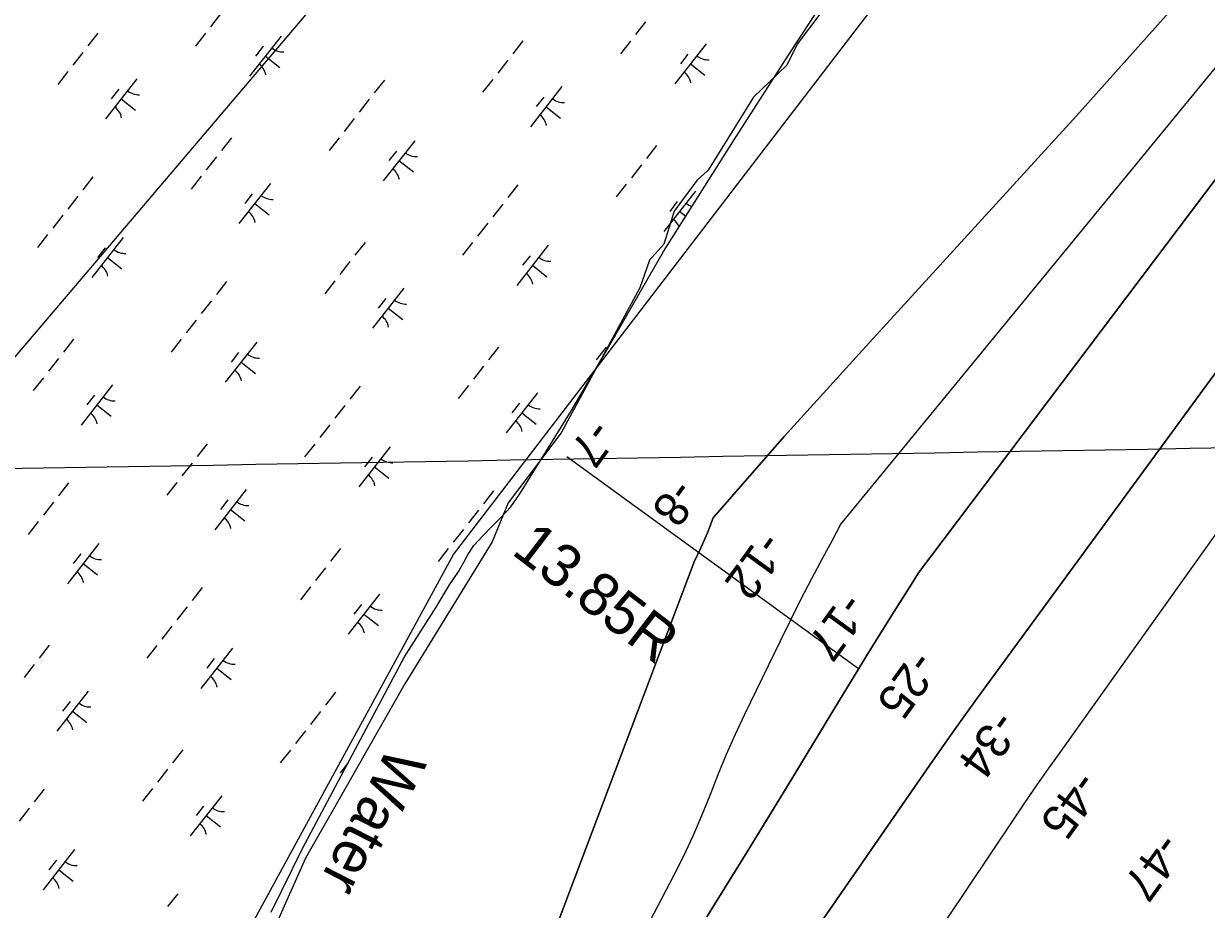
# Model space of a CAD drawing. Extents: x 3896831 to 3918110, y 171006 to 193349.
# Drawn here: x 3906644 to 3907803, y 180691 to 181560 of the extents above; entities that cross this region are included whole.
import ezdxf

# ---------------------------------------------------------------- set-up
doc = ezdxf.new("R2010")
doc.units = 0
for name, color, linetype in [('V-GRID-MAJR', 7, 'Continuous'), ('V-LEVE-TOET', 7, 'Continuous'), ('V-RIVR-EDGE', 7, 'Continuous'), ('V-RIVR-IDEN', 7, 'Continuous'), ('V-RIVR-RANG', 7, 'Continuous'), ('V-RRAP-FSHR', 7, 'Continuous'), ('V-STRM-FMON', 7, 'Continuous'), ('V-TOPO-DPTH', 7, 'Continuous'), ('V-TOPO-MINR', 7, 'Continuous'), ('V-UTIL-LINE', 7, 'Continuous'), ('V-WETL-SWMP', 7, 'Continuous')]:
    doc.layers.add(name, color=color, linetype=linetype)

msp = doc.modelspace()

# ---------------------------------------------------------------- linework, layer by layer
at = {"layer": 'V-GRID-MAJR'}
msp.add_spline([(3901910.1, 181043.2), (3904332, 181084.3), (3909660.5, 181175.4), (3914023.1, 181250.6)], degree=3, dxfattribs=at)
at = {"layer": 'V-LEVE-TOET'}
msp.add_line((3907176.3, 181135.1), (3907462.2, 180927.5), dxfattribs=at)
at = {"layer": 'V-RIVR-EDGE'}
msp.add_lwpolyline([(3907425.5, 181570.1), (3907402.3, 181539.5), (3907392, 181519), (3907359.5, 181487.4), (3907314.9, 181415.9), (3907303.8, 181405.7), (3907281.5, 181375.9), (3907271.3, 181343.4), (3907257.3, 181327.6), (3907248, 181300.7), (3907170.9, 181158.5), (3907118.9, 181089.7), (3907103.1, 181051.6), (3907017.6, 180912.2), (3906945.1, 180784.9), (3906920, 180741.3), (3906873.5, 180636.3), (3906828, 180543.3), (3906751.8, 180444.9), (3906659.8, 180351), (3906605, 180278.5), (3906468.4, 180113.1), (3906381.1, 180003.5), (3906283.5, 179861.3)], dxfattribs=at)
at = {"layer": 'V-RRAP-FSHR'}
msp.add_lwpolyline([(3903099, 175512.1), (3904431.1, 177312.9), (3905197.8, 178658.5), (3906088.4, 179617.4), (3906806.7, 180565.1), (3907065.2, 181039), (3907795.1, 181990.7)], dxfattribs=at)
at = {"layer": 'V-TOPO-DPTH'}
for points in [[(3906471.6, 179592.9), (3906983, 180278.4), (3906987, 180284), (3906991, 180289.6), (3906994.9, 180295.2), (3906998.7, 180300.9), (3907032.7, 180351.5), (3907042.4, 180366.7), (3907051.6, 180382.2), (3907060, 180398), (3907068, 180414.2), (3907301.1, 181032.1), (3907308, 181046.2), (3907314.3, 181060.5), (3907319.8, 181075.1), (3907389.3, 181155), (3907466.2, 181239.5), (3907676, 181469.1), (3908331.3, 182203.1)], [(3908378.2, 182157.1), (3907521, 181021.1), (3907514.2, 181010.2), (3907497.3, 180983.2), (3907483.7, 180961.5), (3907470.3, 180939.8), (3907457, 180918.1), (3907443.7, 180896.3), (3907392.4, 180811.6), (3907353.2, 180747.6), (3907313.7, 180683.8)], [(3907313.7, 180683.8), (3907353.2, 180747.6), (3907392.4, 180811.6), (3907443.7, 180896.3), (3907457, 180918.1), (3907470.3, 180939.8), (3907483.7, 180961.5), (3907497.3, 180983.2), (3907514.2, 181010.2), (3907521, 181021.1), (3908378.2, 182157.1)], [(3908036.1, 181522.9), (3907578.1, 180897.3), (3907567.1, 180882.3), (3907556.3, 180867.1), (3907545.5, 180851.9), (3907534.8, 180836.6), (3907348.1, 180566.9), (3907305.7, 180504.9), (3907264, 180442.5), (3907223, 180379.6), (3907182.6, 180316.3), (3907121.3, 180218.8), (3907112, 180204), (3907102.6, 180189.3), (3907093.3, 180174.5), (3907083.9, 180159.8), (3907041.5, 180093.7), (3907010.6, 180046.1), (3906979.3, 179998.7), (3906947.6, 179951.7), (3906915.5, 179904.9), (3906713.9, 179614.7)], [(3906713.9, 179614.7), (3906915.5, 179904.9), (3906947.6, 179951.7), (3906979.3, 179998.7), (3907010.6, 180046.1), (3907041.5, 180093.7), (3907083.9, 180159.8), (3907093.3, 180174.5), (3907102.6, 180189.3), (3907112, 180204), (3907121.3, 180218.8), (3907182.6, 180316.3), (3907223, 180379.6), (3907264, 180442.5), (3907305.7, 180504.9), (3907348.1, 180566.9), (3907534.8, 180836.6), (3907545.5, 180851.9), (3907556.3, 180867.1), (3907567.1, 180882.3), (3907578.1, 180897.3), (3908036.1, 181522.9)], [(3907954.8, 181258.8), (3907657.9, 180842.6), (3907646.4, 180826.4), (3907635, 180810.1), (3907623.8, 180793.7), (3907612.7, 180777.2), (3907527.7, 180650.3), (3907474.2, 180570.3), (3907420.9, 180490.1), (3907367.7, 180409.8), (3907314.7, 180329.5), (3907210.3, 180170.6), (3907196.9, 180150.5), (3907183.5, 180130.5), (3907169.9, 180110.7), (3907156.1, 180090.9), (3907013.2, 179887.4)], [(3907954.8, 181258.8), (3907657.9, 180842.6), (3907646.4, 180826.4), (3907635, 180810.1), (3907623.8, 180793.7), (3907612.7, 180777.2), (3907527.7, 180650.3), (3907474.2, 180570.3), (3907420.9, 180490.1), (3907367.7, 180409.8), (3907314.7, 180329.5), (3907210.3, 180170.6), (3907196.9, 180150.5), (3907183.5, 180130.5), (3907169.9, 180110.7), (3907156.1, 180090.9), (3907013.2, 179887.4)]]:
    msp.add_lwpolyline(points, dxfattribs=at)
at = {"layer": 'V-TOPO-MINR'}
for points in [[(3908331.3, 182203.1), (3907676, 181469.1), (3907466.2, 181239.5), (3907389.3, 181155), (3907319.8, 181075.1), (3907314.3, 181060.5), (3907308, 181046.2), (3907301.1, 181032.1), (3907068, 180414.2), (3907060, 180398), (3907051.6, 180382.2), (3907042.4, 180366.7), (3907032.7, 180351.5), (3906998.7, 180300.9), (3906994.9, 180295.2), (3906991, 180289.6), (3906987, 180284), (3906983, 180278.4), (3906471.6, 179592.9)], [(3908359.4, 182183.7), (3907444.9, 181069.3)], [(3908378.2, 182157.1), (3907521, 181021.1), (3907514.2, 181010.2), (3907497.3, 180983.2), (3907483.7, 180961.5), (3907470.3, 180939.8), (3907457, 180918.1), (3907443.7, 180896.3), (3907392.4, 180811.6), (3907353.2, 180747.6), (3907313.7, 180683.8)], [(3908036.1, 181522.9), (3907578.1, 180897.3), (3907567.1, 180882.3), (3907556.3, 180867.1), (3907545.5, 180851.9), (3907534.8, 180836.6), (3907348.1, 180566.9), (3907305.7, 180504.9), (3907264, 180442.5), (3907223, 180379.6), (3907182.6, 180316.3), (3907121.3, 180218.8), (3907112, 180204), (3907102.6, 180189.3), (3907093.3, 180174.5), (3907083.9, 180159.8), (3907041.5, 180093.7), (3907010.6, 180046.1), (3906979.3, 179998.7), (3906947.6, 179951.7), (3906915.5, 179904.9), (3906713.9, 179614.7)], [(3907954.8, 181258.8), (3907657.9, 180842.6), (3907646.4, 180826.4), (3907635, 180810.1), (3907623.8, 180793.7), (3907612.7, 180777.2), (3907527.7, 180650.3), (3907474.2, 180570.3), (3907420.9, 180490.1), (3907367.7, 180409.8), (3907314.7, 180329.5), (3907210.3, 180170.6), (3907196.9, 180150.5), (3907183.5, 180130.5), (3907169.9, 180110.7), (3907156.1, 180090.9), (3907013.2, 179887.4)], [(3907444.9, 181069.3), (3907436.4, 181052.8), (3907427.1, 181035.7), (3907416.3, 181015.3), (3907405.6, 180994.8), (3907395.3, 180974.2), (3907385.1, 180953.5), (3907350.7, 180882.3), (3907341.5, 180862.7), (3907332.7, 180843), (3907324.4, 180823), (3907316.4, 180803), (3907308.3, 180782.9), (3907299.8, 180763.1), (3907290.6, 180743.5), (3907281, 180724.2), (3907239.2, 180643.9)]]:
    msp.add_lwpolyline(points, dxfattribs=at)
at = {"layer": 'V-UTIL-LINE'}
msp.add_lwpolyline([(3902278.5, 176090.1), (3904647.1, 178894.7), (3905719.5, 180143.9), (3906520.8, 181098.4), (3907322.1, 182041.1), (3907534.2, 182300.3), (3908041, 182924.9), (3909514, 184881.1), (3910138.5, 185694.2), (3909821.8, 185935.5), (3909829.3, 185945.1), (3909882.7, 185907)], dxfattribs=at)
at = {"layer": 'V-WETL-SWMP'}
for p, q in [((3907396.7, 181533.4), (3907454.2, 181621.6)), ((3906836.9, 181569.2), (3906827.1, 181556.6)), ((3907253.6, 181561.5), (3907243.7, 181548.9)), ((3906716.7, 181550.4), (3906706.8, 181537.8)), ((3906822.1, 181550.3), (3906812.3, 181537.7)), ((3906896.3, 181547.5), (3906865.4, 181508.2)), ((3906701.9, 181531.5), (3906692, 181518.9)), ((3906878.5, 181537.4), (3906871.1, 181527.9)), ((3907133.3, 181542.7), (3907123.4, 181530.1)), ((3907238.8, 181542.6), (3907228.9, 181530)), ((3907312.9, 181539.8), (3907282.1, 181500.5)), ((3907339.8, 181444.6), (3907396.7, 181533.4)), ((3906880.8, 181527.9), (3906895, 181516.8)), ((3907118.5, 181523.8), (3907108.6, 181511.2)), ((3907295.1, 181529.7), (3907287.7, 181520.2)), ((3907297.5, 181520.2), (3907311.7, 181509.1)), ((3906687.1, 181512.6), (3906677.2, 181500)), ((3906754.9, 181505.6), (3906724, 181466.2)), ((3906997.5, 181504.3), (3906987.6, 181491.7)), ((3907103.7, 181504.9), (3907093.8, 181492.3)), ((3907171.5, 181497.9), (3907140.7, 181458.5)), ((3906737.1, 181495.4), (3906729.7, 181486)), ((3906739.5, 181485.9), (3906753.6, 181474.8)), ((3906982.7, 181485.5), (3906972.8, 181472.9)), ((3907153.7, 181487.7), (3907146.3, 181478.3)), ((3907156.1, 181478.2), (3907170.3, 181467.1)), ((3906967.9, 181466.6), (3906958, 181454)), ((3906847.6, 181447.8), (3906837.7, 181435.2)), ((3906953, 181447.7), (3906943.2, 181435.1)), ((3907027.2, 181444.9), (3906996.3, 181405.6)), ((3907264.2, 181440.1), (3907254.4, 181427.5)), ((3907271.2, 181336.4), (3907339.8, 181444.6)), ((3906832.8, 181428.9), (3906822.9, 181416.3)), ((3907009.4, 181434.7), (3907002, 181425.3)), ((3907011.8, 181425.3), (3907025.9, 181414.2)), ((3907249.4, 181421.2), (3907239.6, 181408.6)), ((3906711.7, 181409.4), (3906701.9, 181396.8)), ((3906818, 181410), (3906808.1, 181397.4)), ((3906885.8, 181403), (3906854.9, 181363.6)), ((3906868, 181392.8), (3906860.6, 181383.3)), ((3907128.4, 181401.7), (3907118.5, 181389.1)), ((3907234.6, 181402.3), (3907224.7, 181389.7)), ((3907302.4, 181395.3), (3907271.6, 181355.9)), ((3906696.9, 181390.5), (3906687.1, 181377.9)), ((3906870.4, 181383.3), (3906884.5, 181372.2)), ((3907113.6, 181382.8), (3907103.7, 181370.2)), ((3907284.6, 181385.1), (3907277.2, 181375.6)), ((3906682.1, 181371.7), (3906672.3, 181359.1)), ((3907287, 181375.6), (3907293, 181370.9)), ((3907098.8, 181364), (3907088.9, 181351.4)), ((3906667.3, 181352.8), (3906657.5, 181340.2)), ((3906741.5, 181350), (3906710.6, 181310.7)), ((3906723.7, 181339.8), (3906716.3, 181330.4)), ((3906978.5, 181345.2), (3906968.6, 181332.6)), ((3907084, 181345.1), (3907074.1, 181332.5)), ((3907158.1, 181342.3), (3907127.3, 181303)), ((3907217.2, 181242.5), (3907271.2, 181336.4)), ((3906726, 181330.4), (3906740.2, 181319.2)), ((3906963.7, 181326.3), (3906953.8, 181313.7)), ((3907140.3, 181332.1), (3907132.9, 181322.7)), ((3907142.7, 181322.7), (3907156.8, 181311.5)), ((3906842.7, 181306.8), (3906832.8, 181294.2)), ((3906948.9, 181307.4), (3906939, 181294.8)), ((3907016.7, 181300.4), (3906985.9, 181261)), ((3906827.9, 181287.9), (3906818, 181275.3)), ((3906998.9, 181290.2), (3906991.5, 181280.7)), ((3907001.3, 181280.7), (3907015.5, 181269.6)), ((3906813, 181269), (3906803.2, 181256.5)), ((3907223.3, 181253.1), (3907219.8, 181248.8)), ((3906692.8, 181250.3), (3906682.9, 181237.7)), ((3906798.2, 181250.2), (3906788.4, 181237.6)), ((3906872.4, 181247.4), (3906841.5, 181208.1)), ((3907109.4, 181242.6), (3907099.6, 181230)), ((3907180.9, 181180.4), (3907217.2, 181242.5)), ((3907214.9, 181242.5), (3907205, 181229.9)), ((3906678, 181231.4), (3906668.1, 181218.8)), ((3906854.6, 181237.2), (3906847.2, 181227.8)), ((3906857, 181227.7), (3906871.1, 181216.6)), ((3907094.6, 181223.7), (3907084.7, 181211.1)), ((3906663.2, 181212.5), (3906653.3, 181199.9)), ((3906731, 181205.5), (3906700.1, 181166.1)), ((3906713.2, 181195.3), (3906705.8, 181185.8)), ((3906973.6, 181204.2), (3906963.7, 181191.6)), ((3907079.8, 181204.8), (3907069.9, 181192.2)), ((3907147.6, 181197.8), (3907116.8, 181158.4)), ((3906715.6, 181185.8), (3906729.7, 181174.7)), ((3906958.8, 181185.3), (3906948.9, 181172.7)), ((3907129.8, 181187.6), (3907122.4, 181178.1)), ((3907130.4, 181098.5), (3907180.9, 181180.4)), ((3907132.2, 181178.1), (3907146.4, 181167)), ((3906944, 181166.4), (3906934.1, 181153.8)), ((3906823.7, 181147.7), (3906813.8, 181135.1)), ((3906929.2, 181147.5), (3906919.3, 181135)), ((3907003.3, 181144.8), (3906972.5, 181105.5)), ((3906808.9, 181128.8), (3906799, 181116.2)), ((3906985.5, 181134.6), (3906978.1, 181125.2)), ((3906987.9, 181125.1), (3907002, 181114)), ((3906687.9, 181109.3), (3906678, 181096.7)), ((3906794.1, 181109.9), (3906784.2, 181097.3)), ((3906861.9, 181102.9), (3906831.1, 181063.5)), ((3906844.1, 181092.7), (3906836.7, 181083.2)), ((3907104.5, 181101.6), (3907094.6, 181089)), ((3907121.5, 181085.8), (3907130.4, 181098.5)), ((3906673, 181090.4), (3906663.2, 181077.8)), ((3906846.5, 181083.2), (3906860.7, 181072.1)), ((3907089.7, 181082.7), (3907079.8, 181070.1)), ((3907112.1, 181075.7), (3907121.5, 181085.8)), ((3906658.2, 181071.5), (3906648.4, 181058.9)), ((3907103.3, 181066.8), (3907112.1, 181075.7)), ((3907074.9, 181063.8), (3907065, 181051.2)), ((3907085.3, 181048), (3907094.5, 181058.1)), ((3907094.5, 181058.1), (3907103.3, 181066.8)), ((3906717.6, 181049.9), (3906686.7, 181010.5)), ((3906954.6, 181045.1), (3906944.7, 181032.5)), ((3907060.1, 181044.9), (3907050.2, 181032.3)), ((3907079.6, 181039.5), (3907085.3, 181048)), ((3906699.8, 181039.7), (3906692.4, 181030.3)), ((3907075.3, 181031.8), (3907079.6, 181039.5)), ((3906702.1, 181030.2), (3906716.3, 181019.1)), ((3906939.8, 181026.2), (3906929.9, 181013.6)), ((3907061.3, 181009.3), (3907070.5, 181022.8)), ((3907070.5, 181022.8), (3907075.3, 181031.8)), ((3906818.8, 181006.7), (3906808.9, 180994.1)), ((3906925, 181007.3), (3906915.1, 180994.7)), ((3906992.8, 181000.3), (3906962, 180960.9)), ((3907048.1, 180987.6), (3907061.3, 181009.3)), ((3906804, 180987.8), (3906794.1, 180975.2)), ((3906975, 180990.1), (3906967.6, 180980.6)), ((3907017.2, 180938.7), (3907048.1, 180987.6)), ((3906977.4, 180980.6), (3906991.6, 180969.5)), ((3906789.2, 180968.9), (3906779.3, 180956.3)), ((3906668.9, 180950.2), (3906659, 180937.6)), ((3906774.4, 180950), (3906764.5, 180937.4)), ((3906848.5, 180947.3), (3906817.6, 180907.9)), ((3906654.1, 180931.3), (3906644.2, 180918.7)), ((3906830.7, 180937.1), (3906823.3, 180927.7)), ((3906917.6, 180751.4), (3907017.2, 180938.7)), ((3906833.1, 180927.6), (3906847.2, 180916.5)), ((3906707.1, 180905.3), (3906676.3, 180866)), ((3906689.3, 180895.1), (3906681.9, 180885.7)), ((3906949.7, 180904.1), (3906939.8, 180891.5)), ((3906691.7, 180885.7), (3906705.8, 180874.6)), ((3906934.9, 180885.2), (3906925, 180872.6)), ((3906920.1, 180866.3), (3906910.2, 180853.7)), ((3906799.8, 180847.6), (3906789.9, 180835)), ((3906905.3, 180847.4), (3906895.4, 180834.8)), ((3906785, 180828.7), (3906775.1, 180816.1)), ((3906961.6, 180834.5), (3906954.2, 180825)), ((3906664, 180809.2), (3906654.1, 180796.6)), ((3906770.2, 180809.8), (3906760.3, 180797.2)), ((3906838, 180802.7), (3906807.2, 180763.4)), ((3906649.2, 180790.3), (3906639.3, 180777.7)), ((3906820.2, 180792.5), (3906812.8, 180783.1)), ((3906822.6, 180783.1), (3906836.8, 180772)), ((3906693.7, 180749.8), (3906662.8, 180710.4)), ((3906886.5, 180688.5), (3906917.6, 180751.4)), ((3906675.9, 180739.6), (3906668.5, 180730.1)), ((3906678.3, 180730.1), (3906692.4, 180719)), ((3906794.9, 180706.6), (3906785, 180694))]:
    msp.add_line(p, q, dxfattribs=at)
for centre, start, end in [((3906898.1, 181549.5), 231.1403, 272.6839), ((3906864, 181506), 11.1403, 52.6839), ((3907314.7, 181541.8), 231.1403, 272.6839), ((3907280.6, 181498.3), 11.1403, 52.6839), ((3906756.7, 181507.5), 231.1403, 272.6839), ((3907173.3, 181499.8), 231.1403, 272.6839), ((3906722.6, 181464), 11.1403, 52.6839), ((3907139.2, 181456.3), 11.1403, 52.6839), ((3907029, 181446.9), 231.1403, 272.6839), ((3906994.9, 181403.4), 11.1403, 52.6839), ((3906887.6, 181404.9), 231.1403, 272.6839), ((3907304.2, 181397.2), 231.1403, 252.8705), ((3906853.5, 181361.4), 11.1403, 52.6839), ((3907270.2, 181353.7), 22.5129, 52.6839), ((3906743.3, 181351.9), 231.1403, 272.6839), ((3907159.9, 181344.2), 231.1403, 272.6839), ((3906709.2, 181308.5), 11.1403, 52.6839), ((3907125.8, 181300.8), 11.1403, 52.6839), ((3907018.5, 181302.3), 231.1403, 272.6839), ((3906984.4, 181258.8), 11.1403, 52.6839), ((3906874.2, 181249.3), 231.1403, 272.6839), ((3906840.1, 181205.9), 11.1403, 52.6839), ((3906732.8, 181207.4), 231.1403, 272.6839), ((3907149.4, 181199.7), 231.1403, 272.6839), ((3906698.7, 181163.9), 11.1403, 52.6839), ((3907115.4, 181156.2), 11.1403, 52.6839), ((3907005.1, 181146.7), 231.1403, 272.6839), ((3906971, 181103.2), 11.1403, 52.6839), ((3906863.7, 181104.8), 231.1403, 272.6839), ((3906829.6, 181061.3), 11.1403, 52.6839), ((3906719.4, 181051.8), 231.1403, 272.6839), ((3906685.3, 181008.3), 11.1403, 52.6839), ((3906994.6, 181002.2), 231.1403, 272.6839), ((3906960.6, 180958.7), 11.1403, 52.6839), ((3906850.3, 180949.2), 231.1403, 272.6839), ((3906816.2, 180905.7), 11.1403, 52.6839), ((3906708.9, 180907.3), 231.1403, 272.6839), ((3906674.8, 180863.8), 11.1403, 52.6839), ((3906839.8, 180804.7), 231.1403, 272.6839), ((3906805.7, 180761.2), 11.1403, 52.6839), ((3906695.5, 180751.7), 231.1403, 272.6839), ((3906661.4, 180708.2), 11.1403, 52.6839)]:
    msp.add_arc(centre, 17.6, start, end, dxfattribs=at)

# ---------------------------------------------------------------- texts
at = {"layer": 'V-RIVR-IDEN'}
msp.add_text('Water', height=42, rotation=242.7524, dxfattribs=at).set_placement((3907002.1, 180852.9))
at = {"layer": 'V-RIVR-RANG'}
for s, rotation, p in [('-7', 233.9383, (3907200.6, 181173.7)), ('-8', 233.9383, (3907281.7, 181115.3)), ('-12', 233.9383, (3907367.8, 181063.7)), ('-17', 233.9383, (3907448.1, 181003.9)), ('-25', 234.0832, (3907516.7, 180947.1)), ('-34', 234.0832, (3907596.7, 180888.4)), ('-45', 234.0832, (3907676.9, 180829.1)), ('-47', 234.0832, (3907757.7, 180768.4))]:
    msp.add_text(s, height=33.5, rotation=rotation, dxfattribs=at).set_placement(p)
at = {"layer": 'V-STRM-FMON'}
msp.add_text('13.85R', height=42, rotation=322.5087, dxfattribs=at).set_placement((3907121, 181040.5))

doc.saveas('drawing.dxf')
